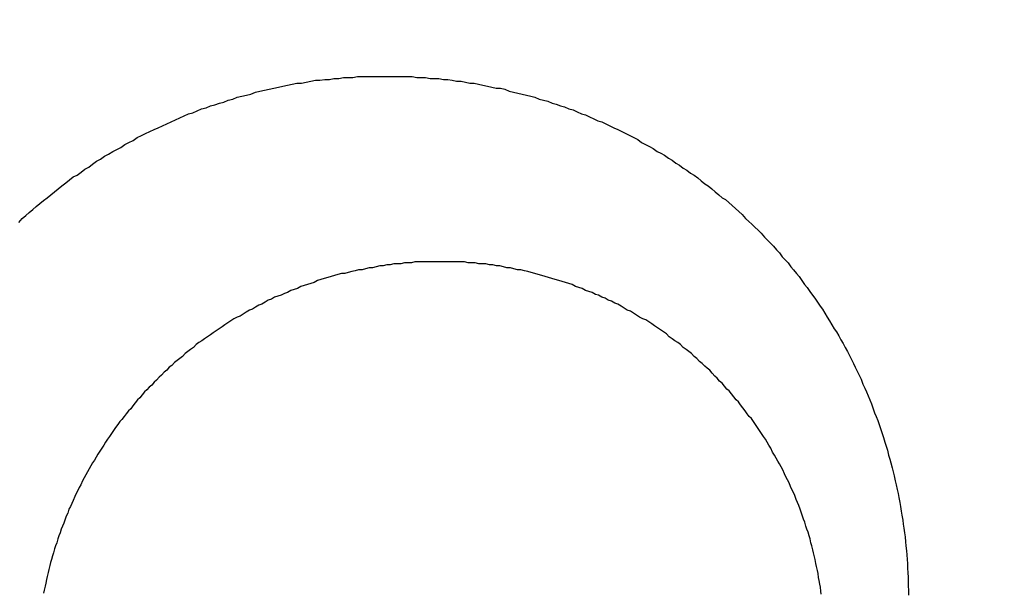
# Model space of a CAD drawing. Header units: millimetres. Extents: x -604189 to 881711, y -381903 to -7297.
# Tile 570 of 656: x -579641.26 to -579631.28, y -163287.68 to -163281.87. Entities that reach past the tile are written whole.
import ezdxf

# ---------------------------------------------------------------- set-up
doc = ezdxf.new("R2010")
doc.units = ezdxf.units.MM
doc.header["$LTSCALE"] = 100
doc.linetypes.add('0.5_0.5', pattern=[1, 0.5, -0.5])
doc.linetypes.add('ACAD_ISO04W100', pattern=[30.5, 24, -3, 0.5, -3])
doc.layers.get('Defpoints').update_dxf_attribs({"color": 30})
doc.layers.add('OPIS', color=7, linetype='Continuous')
doc.layers.add('strop osie', color=80, linetype='ACAD_ISO04W100', lineweight=5)
doc.styles.get("Standard").update_dxf_attribs({"font": 'romans.shx', "width": 0.5})
doc.dimstyles.new('1 50', dxfattribs={"dimtxt": 150, "dimasz": 80, "dimexe": 1, "dimexo": 1, "dimgap": 20, "dimtad": 1, "dimdec": 0, "dimlfac": 0.1, "dimtxsty": 'Standard', "dimblk": 'ARCHTICK', "dimcen": 200, "dimclrd": 2, "dimadec": 1, "dimazin": 0, "dimtfac": 1, "dimtdec": 0, "dimtmove": 0, "dimatfit": 3, "dimldrblk": 'ARCHTICK', "dimfxl": 120, "dimfxlon": 1, "dimtfill": 1, "dimarcsym": 0})

# ---------------------------------------------------------------- blocks, each defined once
blk = doc.blocks.new('_ArchTick')
at = {"layer": 'strop osie', "color": 0, "const_width": 0.15}
blk.add_lwpolyline([(-0.5, -0.5), (0.5, 0.5)], dxfattribs=at)
blk = doc.blocks.new('*D3294')
at = {"layer": 'Defpoints', "color": 0, "linetype": 'ByBlock', "lineweight": 5, "transparency": 16777216}
for p in [(-595783.1257, -159420.3032), (-593748.9238, -159420.3032), (-552118.9353, -179940.3025)]:
    blk.add_point(p, dxfattribs=at)
at = {"layer": 'OPIS', "color": 0, "linetype": 'Continuous', "lineweight": -2, "transparency": 16777216}
for p, q in [((-595723.1257, -159420.3032), (-595784.1257, -159420.3032)), ((-595723.1257, -179940.3025), (-595784.1257, -179940.3025))]:
    blk.add_line(p, q, dxfattribs=at)
at = {"layer": 'OPIS', "color": 2, "lineweight": -2, "transparency": 16777216}
blk.add_line((-595783.1257, -179940.3025), (-595783.1257, -159420.3032), dxfattribs=at)
at = {"layer": 'OPIS', "color": 2, "linetype": 'ByBlock', "lineweight": -2, "transparency": 16777216, "xscale": 80, "yscale": 80, "zscale": 80}
for p, rotation in [((-595783.1257, -159420.3032), 90), ((-595783.1257, -179940.3025), 270)]:
    blk.add_blockref('_ArchTick', p, dxfattribs=dict(at, rotation=rotation))
at = {"layer": 'OPIS', "color": 0, "linetype": 'ByBlock', "lineweight": 13, "transparency": 16777216, "insert": (-595878.1257, -169680.3029), "char_height": 150, "attachment_point": 5, "rotation": 90, "bg_fill": 3, "box_fill_scale": 1.1, "bg_fill_color": 256, "bg_fill_true_color": 13158600, "bg_fill_transparency": 0}
blk.add_mtext('2052', dxfattribs=at)

msp = doc.modelspace()

# ---------------------------------------------------------------- dimensions: what is measured, and where the dimension line sits
at = {"layer": 'OPIS', "color": 0, "linetype": 'ByBlock', "lineweight": 13}
dim = msp.add_linear_dim(base=(-595783.1257, -159420.3032), p1=(-552118.9353, -179940.3025), p2=(-593748.9238, -159420.3032), angle=90, dimstyle='1 50', override={"dimtmove": 1, "dimfxl": 60, "dimarcsym": 1}, dxfattribs=at)
dim.commit()
dim.dimension.update_dxf_attribs({"geometry": '*D3294', "text_midpoint": (-595878.1257, -169680.3029)})

# ---------------------------------------------------------------- next in the draw order: hatches: boundary and pattern name
at = {"layer": 'OPIS', "linetype": '0.5_0.5', "lineweight": 13}
h = msp.add_hatch(dxfattribs=at)
h.set_pattern_fill('ANSI37', color=0, scale=130)
h.set_pattern_definition([(45, (-597218.54, 256668.8), (-291.85832, 291.85832), []), (135, (-597218.54, 256668.8), (-291.85832, -291.85832), [])])
edge = h.paths.add_edge_path(flags=16)
edge.add_line((-570958.9159, -168985.2814), (-571058.9159, -168985.2814))
edge.add_line((-571058.9159, -168985.2814), (-572598.9159, -168985.2814))
edge.add_line((-572598.9159, -168985.2814), (-572598.9151, -170470.3002))
edge.add_line((-572598.9151, -170470.3002), (-570825.7626, -170470.3002))
edge.add_arc((-570508.9159, -170339.0992), 342.9366, 180, 202.49364, ccw=False)
edge.add_arc((-570508.9159, -170339.0992), 342.9366, 90, 180, ccw=False)
edge.add_line((-570508.9159, -169996.1626), (-570508.9159, -169764.7043))
edge.add_arc((-570058.9159, -168985.2814), 900, 180.0000001, 240, ccw=False)
edge = h.paths.add_edge_path(flags=17)
edge.add_line((-569358.9153, -170085.2814), (-569358.9159, -168985.2814))
edge.add_line((-569358.9159, -168985.2814), (-569358.9169, -168985.2814))
edge.add_line((-569358.9169, -168985.2814), (-569958.9159, -168985.2814))
edge.add_line((-569958.9159, -168985.2814), (-570058.9159, -168985.2814))
edge.add_line((-570058.9159, -168985.2814), (-570058.9159, -168925.2814))
edge.add_line((-570058.9159, -168925.2814), (-569958.9159, -168925.2814))
edge.add_line((-569958.9159, -168925.2814), (-569958.9159, -168865.2814))
edge.add_line((-569958.9159, -168865.2814), (-569358.9159, -168865.2814))
edge.add_line((-569358.9159, -168865.2814), (-569358.9169, -166865.2814))
edge.add_line((-569358.9169, -166865.2814), (-574098.917, -166865.2859))
edge.add_line((-574098.917, -166865.2859), (-574098.9143, -171970.3002))
edge.add_line((-574098.9143, -171970.3002), (-572608.9134, -171970.3002))
edge.add_line((-572608.9134, -171970.3002), (-571504.9134, -170590.3002))
edge.add_line((-571504.9134, -170590.3002), (-572718.915, -170590.3002))
edge.add_line((-572718.915, -170590.3002), (-572718.9159, -168865.2814))
edge.add_line((-572718.9159, -168865.2814), (-571058.9159, -168865.2814))
edge.add_line((-571058.9159, -168865.2814), (-571058.9159, -168925.2814))
edge.add_line((-571058.9159, -168925.2814), (-570958.9159, -168925.2814))
edge.add_line((-570958.9159, -168925.2814), (-570958.9159, -168985.2814))
edge.add_arc((-570058.9159, -168985.2814), 900, 180, 240)
edge.add_line((-570508.9159, -169764.7043), (-570508.9159, -169996.1626))
edge.add_arc((-570508.9159, -170339.0992), 342.9366, 0, 90, ccw=False)
edge.add_arc((-570508.9159, -170339.0992), 342.9366, 208.979889, 360, ccw=False)
edge.add_line((-570808.9134, -170505.2529), (-570808.9134, -171171.0862))
edge.add_arc((-570808.9134, -171220.3002), 49.214, 0, 90, ccw=False)
edge.add_arc((-570808.9134, -171220.3002), 49.214, 270, 360, ccw=False)
edge.add_line((-570808.9134, -171269.5142), (-570808.9134, -171970.3002))
edge.add_line((-570808.9134, -171970.3002), (-569358.9143, -171970.3002))
edge.add_line((-569358.9143, -171970.3002), (-569358.9153, -170085.2814))
h.paths.add_polyline_path([(-561118.9235, -159870.3032), (-590334.6553, -159870.3032), (-590334.6553, -161470.3032), (-562318.9235, -161470.3032), (-562318.9235, -172095.2924), (-561118.9235, -172095.2912), (-561118.9235, -168350.3032), (-552073.9191, -168350.3032), (-552073.9198, -167150.3032), (-561118.9235, -167150.3032)])
h.paths.add_polyline_path([(-572856.9268, -169813.6802), (-569451.0696, -169813.6802), (-569451.0696, -169408.6802), (-572856.9268, -169408.6802)], flags=16)
at = {"layer": 'OPIS', "linetype": 'ByBlock', "lineweight": 15}
h = msp.add_hatch(dxfattribs=at)
h.set_pattern_fill('ANSI37', color=0, scale=80, angle=45)
h.set_pattern_definition([(90, (-298582.96, 32475.8), (-254, 0), []), (180, (-298582.96, 32475.8), (-3e-14, -254), [])])
edge = h.paths.add_edge_path()
edge.add_arc((-579589.0864, -167378.9311), 50, 0, 90)
edge.add_line((-579589.0864, -167328.9311), (-579794.086, -167328.9296))
edge.add_arc((-579794.0864, -167378.9296), 50, 89.99957, 180)
edge.add_line((-579844.0864, -167378.9296), (-579844.0864, -167822.9296))
edge.add_arc((-579794.0864, -167822.9296), 50, 180, 270)
edge.add_line((-579794.0864, -167872.9296), (-579589.0852, -167872.9311))
edge.add_arc((-579589.0864, -167822.9311), 50, 270.00137, 360)
edge.add_line((-579539.0864, -167822.9311), (-579539.0864, -167378.9311))
edge = h.paths.add_edge_path()
edge.add_arc((-579589.0864, -167378.9311), 50, 0, 90)
edge.add_line((-579589.0864, -167328.9311), (-579794.086, -167328.9296))
edge.add_arc((-579794.0864, -167378.9296), 50, 89.99957, 180)
edge.add_line((-579844.0864, -167378.9296), (-579844.0864, -167822.9296))
edge.add_arc((-579794.0864, -167822.9296), 50, 180, 270)
edge.add_line((-579794.0864, -167872.9296), (-579589.0852, -167872.9311))
edge.add_arc((-579589.0864, -167822.9311), 50, 270.00137, 360)
edge.add_line((-579539.0864, -167822.9311), (-579539.0864, -167378.9311))
edge = h.paths.add_edge_path()
edge.add_line((-579899.0869, -167300.9296), (-579424.0864, -167300.9296))
edge.add_line((-579424.0864, -167300.9296), (-579424.0864, -167900.9296))
edge.add_line((-579424.0864, -167900.9296), (-579898.7893, -167900.9296))
edge.add_arc((-579899.0864, -167892.9351), 8, 180, 272.12845, ccw=False)
edge.add_line((-579907.0864, -167892.9351), (-579907.0864, -167308.9296))
edge.add_arc((-579899.0864, -167308.9296), 8, 90.0036, 180, ccw=False)
h.paths.add_polyline_path([(-581519.9316, -164217.8287), (-581520.0038, -164223.0917), (-581520.0785, -164228.3546), (-581520.1557, -164233.6175), (-581520.2354, -164238.8803), (-581520.3175, -164244.1431), (-581520.4022, -164249.4059), (-581520.4893, -164254.6686), (-581520.5789, -164259.9313), (-581520.671, -164265.194), (-581520.7656, -164270.4566), (-581520.8627, -164275.7191), (-581520.9623, -164280.9816), (-581521.0644, -164286.2441), (-581521.169, -164291.5065), (-581521.2762, -164296.7688), (-581521.3859, -164302.0311), (-581521.4981, -164307.2933), (-581521.6129, -164312.5555), (-581521.7302, -164317.8177), (-581521.85, -164323.0798), (-581521.9724, -164328.3418), (-581522.0974, -164333.6037), (-581522.2249, -164338.8656), (-581522.355, -164344.1275), (-581522.4875, -164349.3892), (-581522.6227, -164354.6509), (-581522.7604, -164359.9126), (-581522.9006, -164365.1742), (-581523.0434, -164370.4357), (-581523.1887, -164375.6971), (-581523.3365, -164380.9585), (-581523.4869, -164386.2198), (-581523.6399, -164391.481), (-581523.7954, -164396.7421), (-581523.9534, -164402.0032), (-581874.4894, -164402.0032), (-581874.6636, -164396.1979), (-581874.8347, -164390.3925), (-581875.0026, -164384.587), (-581875.1675, -164378.7814), (-581875.3293, -164372.9757), (-581875.4879, -164367.1699), (-581875.6435, -164361.3641), (-581875.7959, -164355.5582), (-581875.9453, -164349.7522), (-581876.0915, -164343.9461), (-581876.2347, -164338.1399), (-581876.3748, -164332.3337), (-581876.5118, -164326.5273), (-581876.6457, -164320.721), (-581876.7766, -164314.9145), (-581876.9043, -164309.108), (-581877.029, -164303.3014), (-581877.1506, -164297.4947), (-581877.2692, -164291.688), (-581877.3847, -164285.8812), (-581877.4971, -164280.0744), (-581877.6065, -164274.2675), (-581877.7128, -164268.4605), (-581877.8161, -164262.6535), (-581877.9163, -164256.8464), (-581878.0136, -164251.0393), (-581878.1077, -164245.2321), (-581878.1989, -164239.4249), (-581878.287, -164233.6176), (-581878.3721, -164227.8103), (-581878.4542, -164222.003), (-581878.5331, -164216.1956), (-581878.609, -164210.3881), (-581878.6817, -164204.5806), (-581878.7513, -164198.7731), (-581878.8177, -164192.9656), (-581878.8809, -164187.158), (-581878.9408, -164181.3503), (-581878.9974, -164175.5427), (-581879.0508, -164169.735), (-581879.1008, -164163.9273), (-581879.1474, -164158.1196), (-581879.1907, -164152.3118), (-581879.2305, -164146.504), (-581879.2671, -164140.6962), (-581879.3008, -164134.8884), (-581879.3319, -164129.0805), (-581879.3607, -164123.2727), (-581879.3876, -164117.4648), (-581879.413, -164111.6569), (-581879.4371, -164105.849), (-581879.4589, -164100.0411), (-581879.4746, -164094.2332), (-581879.4803, -164088.4252), (-581879.4721, -164082.6173), (-581879.4477, -164076.8094), (-581879.4062, -164071.0017), (-581879.3468, -164065.194), (-581879.2686, -164059.3867), (-581879.1711, -164053.5796), (-581879.054, -164047.7729), (-581878.9169, -164041.9666), (-581878.7592, -164036.1608), (-581878.5807, -164030.3556), (-581878.3809, -164024.551), (-581878.1593, -164018.7472), (-581877.9139, -164012.9442), (-581877.642, -164007.1426), (-581877.3412, -164001.3424), (-581877.0087, -163995.5441), (-581876.642, -163989.7479), (-581876.2384, -163983.9541), (-581875.7951, -163978.1631), (-581875.3044, -163972.3759), (-581874.7535, -163966.5944), (-581874.1294, -163960.8204), (-581873.4187, -163955.0562), (-581872.6048, -163949.3057), (-581871.6699, -163943.5738), (-581870.5962, -163937.8652), (-581869.3625, -163932.1882), (-581867.9406, -163926.5572), (-581866.3018, -163920.9875), (-581864.4165, -163915.4954), (-581862.2456, -163910.1095), (-581859.7439, -163904.869), (-581856.8691, -163899.824), (-581853.5823, -163895.0359), (-581849.8507, -163890.5913), (-581845.6711, -163886.5628), (-581841.1051, -163882.9766), (-581836.2236, -163879.8331), (-581831.0967, -163877.1059), (-581825.7845, -163874.761), (-581820.3362, -163872.7595), (-581814.7845, -163871.0636), (-581809.1537, -163869.636), (-581803.4678, -163868.4399), (-581797.7468, -163867.4397), (-581792, -163866.6034), (-581786.2346, -163865.8996), (-581780.4578, -163865.2975), (-581774.6738, -163864.7779), (-581768.8835, -163864.3337), (-581763.0882, -163863.9584), (-581757.2886, -163863.6459), (-581751.4857, -163863.3903), (-581745.6807, -163863.1856), (-581739.8745, -163863.026), (-581734.0676, -163862.9058), (-581728.2605, -163862.8192), (-581722.4529, -163862.7609), (-581716.6452, -163862.7252), (-581710.8373, -163862.7066), (-581705.0293, -163862.6995), (-581699.2214, -163862.6984), (-581693.9579, -163862.6992), (-581688.6943, -163862.7043), (-581683.4307, -163862.718), (-581678.1672, -163862.7444), (-581672.904, -163862.7879), (-581667.6411, -163862.8525), (-581662.3786, -163862.9424), (-581657.1167, -163863.062), (-581651.8556, -163863.2153), (-581646.5956, -163863.4066), (-581641.3374, -163863.6398), (-581636.0814, -163863.9191), (-581630.8282, -163864.2488), (-581625.5789, -163864.6335), (-581620.3343, -163865.0781), (-581615.0956, -163865.5875), (-581609.8645, -163866.1697), (-581604.6449, -163866.8465), (-581599.4421, -163867.642), (-581594.2627, -163868.5778), (-581589.1152, -163869.6762), (-581584.0126, -163870.9654), (-581578.9705, -163872.4743), (-581574.0093, -163874.2299), (-581569.153, -163876.2589), (-581564.4357, -163878.5906), (-581559.8962, -163881.2529), (-581555.5848, -163884.2684), (-581551.5542, -163887.6518), (-581547.8573, -163891.3941), (-581544.5341, -163895.4714), (-581541.5739, -163899.8236), (-581538.9521, -163904.3865), (-581536.6399, -163909.1142), (-581534.6062, -163913.9678), (-581532.8173, -163918.9178), (-581531.2409, -163923.9391), (-581529.8539, -163929.0163), (-581528.6357, -163934.1365), (-581527.5642, -163939.2896), (-581526.6186, -163944.4668), (-581525.7843, -163949.6633), (-581525.0481, -163954.8752), (-581524.397, -163960.0986), (-581523.8185, -163965.3302), (-581523.3025, -163970.5682), (-581522.8397, -163975.8113), (-581522.4206, -163981.0581), (-581522.037, -163986.3075), (-581521.6852, -163991.5592), (-581521.3628, -163996.8127), (-581521.0674, -164002.0678), (-581520.7965, -164007.3242), (-581520.5485, -164012.5818), (-581520.3221, -164017.8404), (-581520.1158, -164023.0998), (-581519.9283, -164028.3599), (-581519.7589, -164033.6206), (-581519.607, -164038.8818), (-581519.4722, -164044.1436), (-581519.354, -164049.4057), (-581519.252, -164054.6681), (-581519.1661, -164059.9308), (-581519.0959, -164065.1938), (-581519.0413, -164070.457), (-581519.0015, -164075.7203), (-581518.9758, -164080.9836), (-581518.9637, -164086.2471), (-581518.964, -164091.5105), (-581518.974, -164096.7739), (-581518.9909, -164102.0373), (-581519.0116, -164107.3008), (-581519.0336, -164112.5642), (-581519.0567, -164117.8276), (-581519.0812, -164123.091), (-581519.1071, -164128.3543), (-581519.1349, -164133.6177), (-581519.1648, -164138.8811), (-581519.197, -164144.1444), (-581519.2318, -164149.4077), (-581519.2693, -164154.671), (-581519.3096, -164159.9343), (-581519.3527, -164165.1975), (-581519.3986, -164170.4608), (-581519.4472, -164175.724), (-581519.4985, -164180.9872), (-581519.5525, -164186.2504), (-581519.6091, -164191.5135), (-581519.6684, -164196.7766), (-581519.7303, -164202.0397), (-581519.7949, -164207.3027), (-581519.862, -164212.5658)])
h.paths.add_polyline_path([(-582118.9235, -164407.0514), (-579418.9235, -164407.0514), (-579418.9235, -162910.7833), (-582118.9235, -162910.7833)])
h.paths.add_polyline_path([(-581950.7169, -164839.2246), (-581944.9098, -164839.1274), (-581939.1026, -164839.0333), (-581933.2954, -164838.9421), (-581927.4881, -164838.854), (-581921.6808, -164838.7689), (-581915.8734, -164838.6868), (-581910.066, -164838.6079), (-581904.2586, -164838.532), (-581898.4511, -164838.4593), (-581892.6436, -164838.3897), (-581886.836, -164838.3233), (-581881.0285, -164838.2601), (-581875.2208, -164838.2002), (-581869.4132, -164838.1436), (-581863.6055, -164838.0902), (-581857.7978, -164838.0402), (-581851.99, -164837.9936), (-581846.1823, -164837.9503), (-581840.3745, -164837.9105), (-581834.5667, -164837.8739), (-581828.7588, -164837.8402), (-581822.951, -164837.8091), (-581817.1431, -164837.7803), (-581811.3353, -164837.7533), (-581805.5274, -164837.728), (-581799.7195, -164837.7039), (-581793.9116, -164837.6821), (-581788.1037, -164837.6664), (-581782.2957, -164837.6607), (-581776.4878, -164837.6689), (-581770.6799, -164837.6933), (-581764.8721, -164837.7348), (-581759.0645, -164837.7942), (-581753.2571, -164837.8724), (-581747.4501, -164837.9698), (-581741.6433, -164838.087), (-581735.8371, -164838.2241), (-581730.0313, -164838.3818), (-581724.2261, -164838.5603), (-581718.4215, -164838.76), (-581712.6176, -164838.9817), (-581706.8147, -164839.2271), (-581701.013, -164839.499), (-581695.2129, -164839.7998), (-581689.4146, -164840.1323), (-581683.6184, -164840.499), (-581677.8246, -164840.9026), (-581672.0336, -164841.3459), (-581666.2464, -164841.8366), (-581660.4649, -164842.3875), (-581654.6909, -164843.0116), (-581648.9267, -164843.7223), (-581643.1762, -164844.5362), (-581637.4443, -164845.4711), (-581631.7357, -164846.5448), (-581626.0587, -164847.7785), (-581620.4276, -164849.2004), (-581614.858, -164850.8392), (-581609.3659, -164852.7245), (-581603.98, -164854.8954), (-581598.7394, -164857.3971), (-581593.6945, -164860.2719), (-581588.9064, -164863.5587), (-581584.4618, -164867.2903), (-581580.4333, -164871.4699), (-581576.8471, -164876.0359), (-581573.7036, -164880.9174), (-581570.9764, -164886.0443), (-581568.6314, -164891.3565), (-581566.63, -164896.8048), (-581564.9341, -164902.3565), (-581563.5065, -164907.9873), (-581562.3104, -164913.6732), (-581561.3102, -164919.3942), (-581560.4739, -164925.141), (-581559.7701, -164930.9064), (-581559.168, -164936.6832), (-581558.6484, -164942.4672), (-581558.2042, -164948.2574), (-581557.8289, -164954.0528), (-581557.5164, -164959.8524), (-581557.2608, -164965.6552), (-581557.0561, -164971.4603), (-581556.8965, -164977.2665), (-581556.7762, -164983.0733), (-581556.6897, -164988.8805), (-581556.6314, -164994.688), (-581556.5957, -165000.4958), (-581556.5771, -165006.3037), (-581556.57, -165012.1117), (-581556.5689, -165017.9196), (-581556.5697, -165023.1831), (-581556.5748, -165028.4467), (-581556.5885, -165033.7103), (-581556.6149, -165038.9738), (-581556.6584, -165044.237), (-581556.723, -165049.4999), (-581556.8129, -165054.7624), (-581556.9325, -165060.0242), (-581557.0858, -165065.2854), (-581557.277, -165070.5454), (-581557.5103, -165075.8036), (-581557.7896, -165081.0596), (-581558.1193, -165086.3128), (-581558.504, -165091.5621), (-581558.9486, -165096.8067), (-581559.458, -165102.0453), (-581560.0402, -165107.2765), (-581560.717, -165112.496), (-581561.5125, -165117.6989), (-581562.4483, -165122.8783), (-581563.5467, -165128.0258), (-581564.8359, -165133.1284), (-581566.3448, -165138.1705), (-581568.1004, -165143.1317), (-581570.1294, -165147.9879), (-581572.461, -165152.7053), (-581575.1234, -165157.2448), (-581578.1389, -165161.5562), (-581581.5223, -165165.5868), (-581585.2646, -165169.2837), (-581589.3419, -165172.6069), (-581593.6941, -165175.5671), (-581598.257, -165178.1889), (-581602.9847, -165180.5011), (-581607.8383, -165182.5347), (-581612.7882, -165184.3237), (-581617.8096, -165185.9001), (-581622.8868, -165187.287), (-581628.007, -165188.5053), (-581633.1601, -165189.5768), (-581638.3373, -165190.5224), (-581643.5337, -165191.3567), (-581648.7457, -165192.0929), (-581653.9691, -165192.744), (-581659.2007, -165193.3225), (-581664.4387, -165193.8385), (-581669.6817, -165194.3013), (-581674.9286, -165194.7204), (-581680.178, -165195.104), (-581685.4297, -165195.4558), (-581690.6832, -165195.7781), (-581695.9383, -165196.0736), (-581701.1947, -165196.3445), (-581706.4523, -165196.5925), (-581711.7109, -165196.8189), (-581716.9703, -165197.0252), (-581722.2304, -165197.2127), (-581727.4911, -165197.3821), (-581732.7523, -165197.534), (-581738.014, -165197.6688), (-581743.2761, -165197.787), (-581748.5386, -165197.889), (-581753.8013, -165197.9749), (-581759.0643, -165198.045), (-581764.3275, -165198.0997), (-581769.5907, -165198.1395), (-581774.8541, -165198.1652), (-581780.1175, -165198.1773), (-581785.381, -165198.177), (-581790.6444, -165198.167), (-581795.9078, -165198.1501), (-581801.1712, -165198.1294), (-581806.4347, -165198.1074), (-581811.6981, -165198.0843), (-581816.9614, -165198.0598), (-581822.2248, -165198.0338), (-581827.4882, -165198.006), (-581832.7515, -165197.9762), (-581838.0149, -165197.944), (-581843.2782, -165197.9092), (-581848.5415, -165197.8717), (-581853.8048, -165197.8314), (-581859.068, -165197.7883), (-581864.3313, -165197.7424), (-581869.5945, -165197.6938), (-581874.8577, -165197.6425), (-581880.1208, -165197.5885), (-581885.384, -165197.5319), (-581890.6471, -165197.4726), (-581895.9102, -165197.4107), (-581901.1732, -165197.3461), (-581906.4362, -165197.279), (-581911.6992, -165197.2094), (-581916.9622, -165197.1372), (-581922.2251, -165197.0625), (-581927.488, -165196.9853), (-581932.7508, -165196.9056), (-581938.0136, -165196.8235), (-581943.2764, -165196.7388), (-581948.5391, -165196.6517), (-581953.8018, -165196.5621), (-581959.0644, -165196.47), (-581964.327, -165196.3754), (-581969.5896, -165196.2783), (-581974.8521, -165196.1787), (-581980.1145, -165196.0766), (-581985.3769, -165195.972), (-581990.6393, -165195.8648), (-581995.9016, -165195.7551), (-582001.1638, -165195.6429), (-582006.426, -165195.5281), (-582011.6882, -165195.4108), (-582016.9502, -165195.291), (-582022.2123, -165195.1685), (-582027.4742, -165195.0436), (-582032.7361, -165194.9161), (-582037.998, -165194.786), (-582043.2597, -165194.6534), (-582048.5214, -165194.5183), (-582053.7831, -165194.3806), (-582059.0447, -165194.2404), (-582064.3062, -165194.0976), (-582069.5676, -165193.9523), (-582074.829, -165193.8044), (-582080.0903, -165193.654), (-582085.3515, -165193.5011), (-582090.6126, -165193.3456), (-582095.8737, -165193.1876), (-582095.8737, -164842.6516), (-582090.0684, -164842.4774), (-582084.263, -164842.3063), (-582078.4575, -164842.1383), (-582072.6519, -164841.9735), (-582066.8462, -164841.8117), (-582061.0404, -164841.6531), (-582055.2346, -164841.4975), (-582049.4287, -164841.3451), (-582043.6226, -164841.1957), (-582037.8166, -164841.0494), (-582032.0104, -164840.9063), (-582026.2041, -164840.7662), (-582020.3978, -164840.6292), (-582014.5914, -164840.4953), (-582008.785, -164840.3644), (-582002.9785, -164840.2367), (-581997.1719, -164840.112), (-581991.3652, -164839.9904), (-581985.5585, -164839.8718), (-581979.7517, -164839.7563), (-581973.9449, -164839.6439), (-581968.138, -164839.5345), (-581962.331, -164839.4282), (-581956.524, -164839.3249)])
edge = h.paths.add_edge_path()
edge.add_arc((-581748.9235, -162268.5433), 50, 0, 90.00043)
edge.add_line((-581748.9239, -162218.5433), (-581953.9243, -162218.5448))
edge.add_arc((-581953.9235, -162268.5448), 50, 90.00087, 180)
edge.add_line((-582003.9235, -162268.5448), (-582003.9235, -162712.5448))
edge.add_arc((-581953.9235, -162712.5448), 50, 180, 270.00224)
edge.add_line((-581953.9216, -162762.5448), (-581748.9228, -162762.5433))
edge.add_arc((-581748.9235, -162712.5433), 50, 270.00087, 360)
edge.add_line((-581698.9235, -162712.5433), (-581698.9235, -162268.5433))
edge = h.paths.add_edge_path()
edge.add_arc((-581748.9235, -161668.5433), 50, 0, 90.00043)
edge.add_line((-581748.9239, -161618.5433), (-581953.9243, -161618.5448))
edge.add_arc((-581953.9235, -161668.5448), 50, 90.00087, 180)
edge.add_line((-582003.9235, -161668.5448), (-582003.9235, -162112.5448))
edge.add_arc((-581953.9235, -162112.5448), 50, 180, 270.00224)
edge.add_line((-581953.9216, -162162.5448), (-581748.9228, -162162.5433))
edge.add_arc((-581748.9235, -162112.5433), 50, 270.00087, 360)
edge.add_line((-581698.9235, -162112.5433), (-581698.9235, -161668.5433))
h.paths.add_polyline_path([(-582118.9235, -162790.5433), (-579418.9235, -162790.5433), (-579418.9235, -161590.5433), (-582118.9235, -161590.5433)])
edge = h.paths.add_edge_path()
edge.add_arc((-579794.0864, -168270.0029), 50, 89.99957, 180)
edge.add_line((-579844.0864, -168270.0029), (-579844.0864, -168714.0029))
edge.add_arc((-579794.0864, -168714.0029), 50, 180, 270)
edge.add_line((-579794.0864, -168764.0029), (-579589.0852, -168764.0044))
edge.add_arc((-579589.0864, -168714.0044), 50, 270.00137, 360)
edge.add_line((-579539.0864, -168714.0044), (-579539.0864, -168270.0044))
edge.add_arc((-579589.0864, -168270.0044), 50, 0, 90)
edge.add_line((-579589.0864, -168220.0044), (-579794.086, -168220.0029))
edge = h.paths.add_edge_path()
edge.add_arc((-579589.0864, -169161.0778), 50, 0, 90)
edge.add_line((-579589.0864, -169111.0778), (-579794.086, -169111.0762))
edge.add_arc((-579794.0864, -169161.0762), 50, 89.99957, 180)
edge.add_line((-579844.0864, -169161.0762), (-579844.0864, -169605.0762))
edge.add_arc((-579794.0864, -169605.0762), 50, 180, 270)
edge.add_line((-579794.0864, -169655.0762), (-579589.0852, -169655.0778))
edge.add_arc((-579589.0864, -169605.0778), 50, 270.00137, 360)
edge.add_line((-579539.0864, -169605.0778), (-579539.0864, -169161.0778))
edge = h.paths.add_edge_path()
edge.add_arc((-579794.0864, -170052.1496), 50, 89.99957, 180)
edge.add_line((-579844.0864, -170052.1496), (-579844.0864, -170496.1496))
edge.add_arc((-579794.0864, -170496.1496), 50, 180, 270)
edge.add_line((-579794.0864, -170546.1496), (-579589.0852, -170546.1511))
edge.add_arc((-579589.0864, -170496.1511), 50, 270.00137, 360)
edge.add_line((-579539.0864, -170496.1511), (-579539.0864, -170052.1511))
edge.add_arc((-579589.0864, -170052.1511), 50, 0, 90)
edge.add_line((-579589.0864, -170002.1511), (-579794.086, -170002.1496))
edge = h.paths.add_edge_path()
edge.add_arc((-579794.0864, -170943.2229), 50, 89.99957, 180)
edge.add_line((-579844.0864, -170943.2229), (-579844.0864, -171387.2229))
edge.add_arc((-579794.0864, -171387.2229), 50, 180, 270)
edge.add_line((-579794.0864, -171437.2229), (-579589.0852, -171437.2244))
edge.add_arc((-579589.0864, -171387.2244), 50, 270.00137, 360)
edge.add_line((-579539.0864, -171387.2244), (-579539.0864, -170943.2244))
edge.add_arc((-579589.0864, -170943.2244), 50, 0, 90)
edge.add_line((-579589.0864, -170893.2244), (-579794.086, -170893.2229))
h.paths.add_polyline_path([(-579418.9235, -164527.2914), (-582118.9235, -164527.2914), (-582118.9235, -171970.3002), (-579418.9235, -171970.3002)])

# ---------------------------------------------------------------- next in the draw order: linework, layer by layer
at = {"color": 0}
for points in [[(-579641.2689, -163283.9256, 0), (-579641.2339, -163283.8856, 0), (-579641.1989, -163283.8556, 0), (-579641.1629, -163283.8256, 0), (-579641.1269, -163283.7956, 0), (-579641.0909, -163283.7656, 0), (-579641.0549, -163283.7356, 0), (-579641.0179, -163283.7056, 0), (-579640.9809, -163283.6756, 0), (-579640.9439, -163283.6456, 0), (-579640.9069, -163283.6156, 0), (-579640.8689, -163283.5856, 0), (-579640.8309, -163283.5556, 0), (-579640.7929, -163283.5256, 0), (-579640.7549, -163283.4956, 0), (-579640.7159, -163283.4656, 0), (-579640.6769, -163283.4456, 0), (-579640.6379, -163283.4156, 0), (-579640.5989, -163283.3856, 0), (-579640.5589, -163283.3656, 0), (-579640.5199, -163283.3356, 0), (-579640.4799, -163283.3056, 0), (-579640.4389, -163283.2856, 0), (-579640.3989, -163283.2556, 0), (-579640.3579, -163283.2356, 0), (-579640.3169, -163283.2056, 0), (-579640.2759, -163283.1856, 0), (-579640.2349, -163283.1656, 0), (-579640.1929, -163283.1356, 0), (-579640.1519, -163283.1156, 0), (-579640.1099, -163283.0956, 0), (-579640.0679, -163283.0656, 0), (-579640.0259, -163283.0456, 0), (-579639.9829, -163283.0256, 0), (-579639.9399, -163283.0056, 0), (-579639.8979, -163282.9856, 0), (-579639.8549, -163282.9656, 0), (-579639.8109, -163282.9456, 0), (-579639.7679, -163282.9256, 0), (-579639.7249, -163282.9056, 0), (-579639.6809, -163282.8856, 0), (-579639.6369, -163282.8656, 0), (-579639.5929, -163282.8456, 0), (-579639.5489, -163282.8256, 0), (-579639.5049, -163282.8156, 0), (-579639.4599, -163282.7956, 0), (-579639.4159, -163282.7756, 0), (-579639.3709, -163282.7656, 0), (-579639.3259, -163282.7456, 0), (-579639.2809, -163282.7356, 0), (-579639.2359, -163282.7156, 0), (-579639.1909, -163282.7056, 0), (-579639.1449, -163282.6856, 0), (-579639.0999, -163282.6756, 0), (-579639.0539, -163282.6556, 0), (-579639.0079, -163282.6456, 0), (-579638.9619, -163282.6356, 0), (-579638.9159, -163282.6256, 0), (-579638.8699, -163282.6056, 0), (-579638.8239, -163282.5956, 0), (-579638.7779, -163282.5856, 0), (-579638.7309, -163282.5756, 0), (-579638.6849, -163282.5656, 0), (-579638.6379, -163282.5556, 0), (-579638.5919, -163282.5456, 0), (-579638.5449, -163282.5356, 0), (-579638.4979, -163282.5256, 0), (-579638.4509, -163282.5156, 0), (-579638.4039, -163282.5156, 0), (-579638.3569, -163282.5056, 0), (-579638.3099, -163282.4956, 0), (-579638.2629, -163282.4856, 0), (-579638.2159, -163282.4856, 0), (-579638.1679, -163282.4756, 0), (-579638.1209, -163282.4756, 0), (-579638.0739, -163282.4656, 0), (-579638.0259, -163282.4656, 0), (-579637.9789, -163282.4556, 0), (-579637.9309, -163282.4556, 0), (-579637.8839, -163282.4556, 0), (-579637.8359, -163282.4456, 0), (-579637.7879, -163282.4456, 0), (-579637.7409, -163282.4456, 0), (-579637.6929, -163282.4456, 0), (-579637.6449, -163282.4456, 0), (-579637.5969, -163282.4456, 0), (-579637.5499, -163282.4456, 0)], [(-579637.5499, -163282.4456, 0), (-579637.5049, -163282.4456, 0), (-579637.4599, -163282.4456, 0), (-579637.4149, -163282.4456, 0), (-579637.3699, -163282.4456, 0), (-579637.3249, -163282.4456, 0), (-579637.2799, -163282.4456, 0), (-579637.2349, -163282.4556, 0), (-579637.1899, -163282.4556, 0), (-579637.1449, -163282.4556, 0), (-579637.0999, -163282.4656, 0), (-579637.0549, -163282.4656, 0), (-579637.0099, -163282.4656, 0), (-579636.9649, -163282.4756, 0), (-579636.9209, -163282.4756, 0), (-579636.8759, -163282.4856, 0), (-579636.8309, -163282.4956, 0), (-579636.7859, -163282.4956, 0), (-579636.7419, -163282.5056, 0), (-579636.6969, -163282.5156, 0), (-579636.6529, -163282.5156, 0), (-579636.6079, -163282.5256, 0), (-579636.5639, -163282.5356, 0), (-579636.5189, -163282.5456, 0), (-579636.4749, -163282.5556, 0), (-579636.4309, -163282.5656, 0), (-579636.3869, -163282.5656, 0), (-579636.3429, -163282.5756, 0), (-579636.2989, -163282.5956, 0), (-579636.2549, -163282.6056, 0), (-579636.2109, -163282.6156, 0), (-579636.1669, -163282.6256, 0), (-579636.1239, -163282.6356, 0), (-579636.0799, -163282.6456, 0), (-579636.0369, -163282.6556, 0), (-579635.9939, -163282.6756, 0), (-579635.9499, -163282.6856, 0), (-579635.9069, -163282.6956, 0), (-579635.8639, -163282.7156, 0), (-579635.8219, -163282.7256, 0), (-579635.7789, -163282.7456, 0), (-579635.7359, -163282.7556, 0), (-579635.6939, -163282.7756, 0), (-579635.6509, -163282.7856, 0), (-579635.6089, -163282.8056, 0), (-579635.5669, -163282.8256, 0), (-579635.5249, -163282.8356, 0), (-579635.4839, -163282.8556, 0), (-579635.4419, -163282.8756, 0), (-579635.4009, -163282.8956, 0), (-579635.3589, -163282.9056, 0), (-579635.3179, -163282.9256, 0), (-579635.2769, -163282.9456, 0), (-579635.2359, -163282.9656, 0), (-579635.1959, -163282.9856, 0), (-579635.1549, -163283.0056, 0), (-579635.1149, -163283.0256, 0), (-579635.0749, -163283.0456, 0), (-579635.0349, -163283.0656, 0), (-579634.9949, -163283.0856, 0), (-579634.9559, -163283.1156, 0), (-579634.9159, -163283.1356, 0), (-579634.8769, -163283.1556, 0), (-579634.8379, -163283.1756, 0), (-579634.7999, -163283.2056, 0), (-579634.7609, -163283.2256, 0), (-579634.7229, -163283.2456, 0), (-579634.6849, -163283.2756, 0), (-579634.6469, -163283.2956, 0), (-579634.6089, -163283.3256, 0), (-579634.5719, -163283.3456, 0), (-579634.5339, -163283.3756, 0), (-579634.4969, -163283.3956, 0), (-579634.4599, -163283.4256, 0), (-579634.4239, -163283.4456, 0), (-579634.3869, -163283.4756, 0), (-579634.3509, -163283.5056, 0), (-579634.3149, -163283.5356, 0), (-579634.2799, -163283.5556, 0), (-579634.2439, -163283.5856, 0), (-579634.2089, -163283.6156, 0), (-579634.1739, -163283.6456, 0), (-579634.1399, -163283.6756, 0), (-579634.1049, -163283.6956, 0), (-579634.0709, -163283.7256, 0), (-579634.0369, -163283.7556, 0), (-579634.0029, -163283.7856, 0), (-579633.9699, -163283.8156, 0), (-579633.9369, -163283.8456, 0), (-579633.9039, -163283.8856, 0), (-579633.8709, -163283.9156, 0), (-579633.8389, -163283.9456, 0), (-579633.8069, -163283.9756, 0), (-579633.7749, -163284.0056, 0), (-579633.7429, -163284.0356, 0), (-579633.7119, -163284.0756, 0), (-579633.6809, -163284.1056, 0), (-579633.6499, -163284.1356, 0), (-579633.6199, -163284.1656, 0), (-579633.5899, -163284.2056, 0), (-579633.5599, -163284.2356, 0), (-579633.5299, -163284.2756, 0), (-579633.5009, -163284.3056, 0), (-579633.4719, -163284.3356, 0), (-579633.4429, -163284.3756, 0), (-579633.4149, -163284.4056, 0), (-579633.3869, -163284.4456, 0), (-579633.3589, -163284.4756, 0), (-579633.3319, -163284.5156, 0), (-579633.3049, -163284.5556, 0), (-579633.2779, -163284.5856, 0), (-579633.2509, -163284.6256, 0), (-579633.2249, -163284.6656, 0), (-579633.1989, -163284.6956, 0), (-579633.1739, -163284.7356, 0), (-579633.1479, -163284.7756, 0), (-579633.1229, -163284.8056, 0), (-579633.0989, -163284.8456, 0), (-579633.0749, -163284.8856, 0), (-579633.0509, -163284.9256, 0), (-579633.0269, -163284.9656, 0), (-579633.0039, -163285.0056, 0), (-579632.9809, -163285.0356, 0), (-579632.9579, -163285.0756, 0), (-579632.9359, -163285.1156, 0), (-579632.9139, -163285.1556, 0), (-579632.8929, -163285.1956, 0), (-579632.8709, -163285.2356, 0), (-579632.8499, -163285.2756, 0), (-579632.8299, -163285.3156, 0), (-579632.8099, -163285.3556, 0), (-579632.7899, -163285.3956, 0), (-579632.7699, -163285.4356, 0), (-579632.7509, -163285.4756, 0), (-579632.7319, -163285.5156, 0), (-579632.7129, -163285.5656, 0), (-579632.6949, -163285.6056, 0), (-579632.6769, -163285.6456, 0), (-579632.6599, -163285.6856, 0), (-579632.6429, -163285.7256, 0), (-579632.6259, -163285.7656, 0), (-579632.6099, -163285.8156, 0), (-579632.5939, -163285.8556, 0), (-579632.5779, -163285.8956, 0), (-579632.5619, -163285.9356, 0), (-579632.5469, -163285.9756, 0), (-579632.5329, -163286.0256, 0), (-579632.5189, -163286.0656, 0), (-579632.5049, -163286.1056, 0), (-579632.4909, -163286.1556, 0), (-579632.4779, -163286.1956, 0), (-579632.4649, -163286.2356, 0), (-579632.4529, -163286.2856, 0), (-579632.4399, -163286.3256, 0), (-579632.4289, -163286.3656, 0), (-579632.4169, -163286.4156, 0), (-579632.4059, -163286.4556, 0), (-579632.3959, -163286.4956, 0), (-579632.3849, -163286.5456, 0), (-579632.3759, -163286.5856, 0), (-579632.3659, -163286.6356, 0), (-579632.3569, -163286.6756, 0), (-579632.3479, -163286.7156, 0), (-579632.3399, -163286.7656, 0), (-579632.3319, -163286.8056, 0), (-579632.3239, -163286.8556, 0), (-579632.3169, -163286.8956, 0), (-579632.3099, -163286.9456, 0), (-579632.3039, -163286.9856, 0), (-579632.2969, -163287.0256, 0), (-579632.2919, -163287.0756, 0), (-579632.2859, -163287.1156, 0), (-579632.2809, -163287.1656, 0), (-579632.2769, -163287.2056, 0), (-579632.2729, -163287.2556, 0), (-579632.2689, -163287.2956, 0), (-579632.2649, -163287.3456, 0), (-579632.2619, -163287.3856, 0), (-579632.2599, -163287.4356, 0), (-579632.2569, -163287.4756, 0), (-579632.2549, -163287.5256, 0), (-579632.2539, -163287.5656, 0), (-579632.2529, -163287.6156, 0), (-579632.2519, -163287.6556, 0), (-579632.2509, -163287.7056, 0)], [(-579637.0019, -163284.3256, 0), (-579637.0379, -163284.3256, 0), (-579637.0739, -163284.3256, 0), (-579637.1099, -163284.3256, 0), (-579637.1459, -163284.3256, 0), (-579637.1819, -163284.3256, 0), (-579637.2179, -163284.3256, 0), (-579637.2539, -163284.3256, 0), (-579637.2889, -163284.3356, 0), (-579637.3249, -163284.3356, 0), (-579637.3609, -163284.3356, 0), (-579637.3969, -163284.3456, 0), (-579637.4329, -163284.3456, 0), (-579637.4689, -163284.3456, 0), (-579637.5039, -163284.3556, 0), (-579637.5399, -163284.3556, 0), (-579637.5759, -163284.3656, 0), (-579637.6109, -163284.3656, 0), (-579637.6469, -163284.3756, 0), (-579637.6819, -163284.3856, 0), (-579637.7179, -163284.3856, 0), (-579637.7529, -163284.3956, 0), (-579637.7879, -163284.4056, 0), (-579637.8239, -163284.4056, 0), (-579637.8589, -163284.4156, 0), (-579637.8939, -163284.4256, 0), (-579637.9289, -163284.4356, 0), (-579637.9639, -163284.4456, 0), (-579637.9989, -163284.4456, 0), (-579638.0339, -163284.4556, 0), (-579638.0679, -163284.4656, 0), (-579638.1029, -163284.4756, 0), (-579638.1369, -163284.4856, 0), (-579638.1719, -163284.4956, 0), (-579638.2059, -163284.5056, 0), (-579638.2399, -163284.5156, 0), (-579638.2749, -163284.5356, 0), (-579638.3089, -163284.5456, 0), (-579638.3429, -163284.5556, 0), (-579638.3759, -163284.5656, 0), (-579638.4099, -163284.5756, 0), (-579638.4439, -163284.5956, 0), (-579638.4769, -163284.6056, 0), (-579638.5109, -163284.6156, 0), (-579638.5439, -163284.6356, 0), (-579638.5769, -163284.6456, 0), (-579638.6099, -163284.6656, 0), (-579638.6429, -163284.6756, 0), (-579638.6759, -163284.6856, 0), (-579638.7079, -163284.7056, 0), (-579638.7409, -163284.7156, 0), (-579638.7729, -163284.7356, 0), (-579638.8049, -163284.7556, 0), (-579638.8369, -163284.7656, 0), (-579638.8689, -163284.7856, 0), (-579638.9009, -163284.8056, 0), (-579638.9319, -163284.8156, 0), (-579638.9639, -163284.8356, 0), (-579638.9949, -163284.8556, 0), (-579639.0259, -163284.8756, 0), (-579639.0569, -163284.8856, 0), (-579639.0879, -163284.9056, 0), (-579639.1179, -163284.9256, 0), (-579639.1489, -163284.9456, 0), (-579639.1789, -163284.9656, 0), (-579639.2089, -163284.9856, 0), (-579639.2389, -163285.0056, 0), (-579639.2679, -163285.0256, 0), (-579639.2979, -163285.0456, 0), (-579639.3269, -163285.0656, 0), (-579639.3559, -163285.0856, 0), (-579639.3849, -163285.1056, 0), (-579639.4139, -163285.1256, 0), (-579639.4429, -163285.1456, 0), (-579639.4709, -163285.1656, 0), (-579639.4989, -163285.1956, 0), (-579639.5269, -163285.2156, 0), (-579639.5549, -163285.2356, 0), (-579639.5819, -163285.2556, 0), (-579639.6099, -163285.2856, 0), (-579639.6369, -163285.3056, 0), (-579639.6639, -163285.3256, 0), (-579639.6899, -163285.3456, 0), (-579639.7169, -163285.3756, 0), (-579639.7429, -163285.3956, 0), (-579639.7689, -163285.4256, 0), (-579639.7949, -163285.4456, 0), (-579639.8209, -163285.4756, 0), (-579639.8459, -163285.4956, 0), (-579639.8719, -163285.5256, 0), (-579639.8969, -163285.5456, 0), (-579639.9209, -163285.5756, 0), (-579639.9459, -163285.5956, 0), (-579639.9699, -163285.6256, 0), (-579639.9939, -163285.6456, 0), (-579640.0179, -163285.6756, 0), (-579640.0419, -163285.7056, 0), (-579640.0649, -163285.7256, 0), (-579640.0889, -163285.7556, 0), (-579640.1119, -163285.7856, 0), (-579640.1339, -163285.8156, 0), (-579640.1569, -163285.8356, 0), (-579640.1789, -163285.8656, 0), (-579640.2009, -163285.8956, 0), (-579640.2229, -163285.9256, 0), (-579640.2449, -163285.9456, 0), (-579640.2659, -163285.9756, 0), (-579640.2869, -163286.0056, 0), (-579640.3079, -163286.0356, 0), (-579640.3279, -163286.0656, 0), (-579640.3489, -163286.0956, 0), (-579640.3689, -163286.1256, 0), (-579640.3889, -163286.1556, 0), (-579640.4079, -163286.1856, 0), (-579640.4279, -163286.2156, 0), (-579640.4469, -163286.2456, 0), (-579640.4659, -163286.2756, 0), (-579640.4839, -163286.3056, 0), (-579640.5019, -163286.3356, 0), (-579640.5209, -163286.3656, 0), (-579640.5379, -163286.3956, 0), (-579640.5559, -163286.4256, 0), (-579640.5729, -163286.4556, 0), (-579640.5899, -163286.4856, 0), (-579640.6069, -163286.5156, 0), (-579640.6229, -163286.5456, 0), (-579640.6399, -163286.5856, 0), (-579640.6559, -163286.6156, 0), (-579640.6709, -163286.6456, 0), (-579640.6869, -163286.6756, 0), (-579640.7019, -163286.7056, 0), (-579640.7169, -163286.7456, 0), (-579640.7309, -163286.7756, 0), (-579640.7459, -163286.8056, 0), (-579640.7599, -163286.8356, 0), (-579640.7729, -163286.8756, 0), (-579640.7869, -163286.9056, 0), (-579640.7999, -163286.9356, 0), (-579640.8129, -163286.9756, 0), (-579640.8259, -163287.0056, 0), (-579640.8379, -163287.0356, 0), (-579640.8499, -163287.0756, 0), (-579640.8619, -163287.1056, 0), (-579640.8729, -163287.1356, 0), (-579640.8839, -163287.1756, 0), (-579640.8949, -163287.2056, 0), (-579640.9059, -163287.2356, 0), (-579640.9159, -163287.2756, 0), (-579640.9259, -163287.3056, 0), (-579640.9359, -163287.3456, 0), (-579640.9459, -163287.3756, 0), (-579640.9549, -163287.4056, 0), (-579640.9639, -163287.4456, 0), (-579640.9719, -163287.4756, 0), (-579640.9799, -163287.5156, 0), (-579640.9879, -163287.5456, 0), (-579640.9959, -163287.5856, 0), (-579641.0029, -163287.6156, 0), (-579641.0109, -163287.6556, 0), (-579641.0169, -163287.6856, 0)], [(-579633.1349, -163287.6956, 0), (-579633.1389, -163287.6656, 0), (-579633.1439, -163287.6256, 0), (-579633.1499, -163287.5956, 0), (-579633.1559, -163287.5556, 0), (-579633.1619, -163287.5256, 0), (-579633.1679, -163287.4856, 0), (-579633.1749, -163287.4556, 0), (-579633.1819, -163287.4156, 0), (-579633.1889, -163287.3856, 0), (-579633.1959, -163287.3456, 0), (-579633.2039, -163287.3156, 0), (-579633.2129, -163287.2756, 0), (-579633.2209, -163287.2456, 0), (-579633.2299, -163287.2056, 0), (-579633.2399, -163287.1756, 0), (-579633.2489, -163287.1356, 0), (-579633.2589, -163287.1056, 0), (-579633.2689, -163287.0656, 0), (-579633.2799, -163287.0356, 0), (-579633.2909, -163287.0056, 0), (-579633.3019, -163286.9656, 0), (-579633.3139, -163286.9356, 0), (-579633.3259, -163286.9056, 0), (-579633.3379, -163286.8656, 0), (-579633.3499, -163286.8356, 0), (-579633.3629, -163286.7956, 0), (-579633.3759, -163286.7656, 0), (-579633.3899, -163286.7356, 0), (-579633.4029, -163286.6956, 0), (-579633.4179, -163286.6656, 0), (-579633.4319, -163286.6356, 0), (-579633.4469, -163286.6056, 0), (-579633.4619, -163286.5656, 0), (-579633.4769, -163286.5356, 0), (-579633.4929, -163286.5056, 0), (-579633.5079, -163286.4756, 0), (-579633.5249, -163286.4356, 0), (-579633.5409, -163286.4056, 0), (-579633.5579, -163286.3756, 0), (-579633.5749, -163286.3456, 0), (-579633.5919, -163286.3156, 0), (-579633.6099, -163286.2856, 0), (-579633.6279, -163286.2556, 0), (-579633.6459, -163286.2156, 0), (-579633.6649, -163286.1856, 0), (-579633.6829, -163286.1556, 0), (-579633.7019, -163286.1256, 0), (-579633.7219, -163286.0956, 0), (-579633.7409, -163286.0656, 0), (-579633.7609, -163286.0356, 0), (-579633.7819, -163286.0056, 0), (-579633.8019, -163285.9756, 0), (-579633.8229, -163285.9456, 0), (-579633.8439, -163285.9156, 0), (-579633.8649, -163285.8956, 0), (-579633.8869, -163285.8656, 0), (-579633.9079, -163285.8356, 0), (-579633.9299, -163285.8056, 0), (-579633.9529, -163285.7756, 0), (-579633.9749, -163285.7456, 0), (-579633.9979, -163285.7256, 0), (-579634.0209, -163285.6956, 0), (-579634.0439, -163285.6656, 0), (-579634.0679, -163285.6356, 0), (-579634.0919, -163285.6156, 0), (-579634.1159, -163285.5856, 0), (-579634.1399, -163285.5556, 0), (-579634.1649, -163285.5356, 0), (-579634.1899, -163285.5056, 0), (-579634.2149, -163285.4856, 0), (-579634.2399, -163285.4556, 0), (-579634.2659, -163285.4256, 0), (-579634.2909, -163285.4056, 0), (-579634.3169, -163285.3856, 0), (-579634.3439, -163285.3556, 0), (-579634.3699, -163285.3356, 0), (-579634.3969, -163285.3056, 0), (-579634.4239, -163285.2856, 0), (-579634.4509, -163285.2556, 0), (-579634.4779, -163285.2356, 0), (-579634.5059, -163285.2156, 0), (-579634.5339, -163285.1956, 0), (-579634.5619, -163285.1656, 0), (-579634.5899, -163285.1456, 0), (-579634.6189, -163285.1256, 0), (-579634.6469, -163285.1056, 0), (-579634.6759, -163285.0856, 0), (-579634.7049, -163285.0556, 0), (-579634.7349, -163285.0356, 0), (-579634.7639, -163285.0156, 0), (-579634.7939, -163284.9956, 0), (-579634.8239, -163284.9756, 0), (-579634.8539, -163284.9556, 0), (-579634.8839, -163284.9356, 0), (-579634.9149, -163284.9156, 0), (-579634.9449, -163284.9056, 0), (-579634.9759, -163284.8856, 0), (-579635.0069, -163284.8656, 0), (-579635.0379, -163284.8456, 0), (-579635.0699, -163284.8256, 0), (-579635.1009, -163284.8156, 0), (-579635.1329, -163284.7956, 0), (-579635.1649, -163284.7756, 0), (-579635.1969, -163284.7556, 0), (-579635.2289, -163284.7456, 0), (-579635.2609, -163284.7256, 0), (-579635.2939, -163284.7156, 0), (-579635.3259, -163284.6956, 0), (-579635.3589, -163284.6856, 0), (-579635.3919, -163284.6656, 0), (-579635.4249, -163284.6556, 0), (-579635.4579, -163284.6356, 0), (-579635.4909, -163284.6256, 0), (-579635.5249, -163284.6156, 0), (-579635.5579, -163284.5956, 0), (-579635.5919, -163284.5856, 0), (-579635.6259, -163284.5756, 0), (-579635.6599, -163284.5556, 0), (-579635.6939, -163284.5456, 0), (-579635.7279, -163284.5356, 0), (-579635.7619, -163284.5256, 0), (-579635.7959, -163284.5156, 0), (-579635.8309, -163284.5056, 0), (-579635.8649, -163284.4956, 0), (-579635.8999, -163284.4856, 0), (-579635.9339, -163284.4756, 0), (-579635.9689, -163284.4656, 0), (-579636.0039, -163284.4556, 0), (-579636.0389, -163284.4456, 0), (-579636.0739, -163284.4356, 0), (-579636.1089, -163284.4256, 0), (-579636.1439, -163284.4156, 0), (-579636.1789, -163284.4056, 0), (-579636.2149, -163284.4056, 0), (-579636.2499, -163284.3956, 0), (-579636.2849, -163284.3856, 0), (-579636.3209, -163284.3856, 0), (-579636.3559, -163284.3756, 0), (-579636.3919, -163284.3656, 0), (-579636.4279, -163284.3656, 0), (-579636.4629, -163284.3556, 0), (-579636.4989, -163284.3556, 0), (-579636.5349, -163284.3456, 0), (-579636.5709, -163284.3456, 0), (-579636.6059, -163284.3456, 0), (-579636.6419, -163284.3356, 0), (-579636.6779, -163284.3356, 0), (-579636.7139, -163284.3356, 0), (-579636.7499, -163284.3256, 0), (-579636.7859, -163284.3256, 0), (-579636.8219, -163284.3256, 0), (-579636.8579, -163284.3256, 0), (-579636.8939, -163284.3256, 0), (-579636.9299, -163284.3256, 0), (-579636.9659, -163284.3256, 0), (-579637.0019, -163284.3256, 0)]]:
    msp.add_polyline3d(points, dxfattribs=at)

doc.saveas('drawing.dxf')
